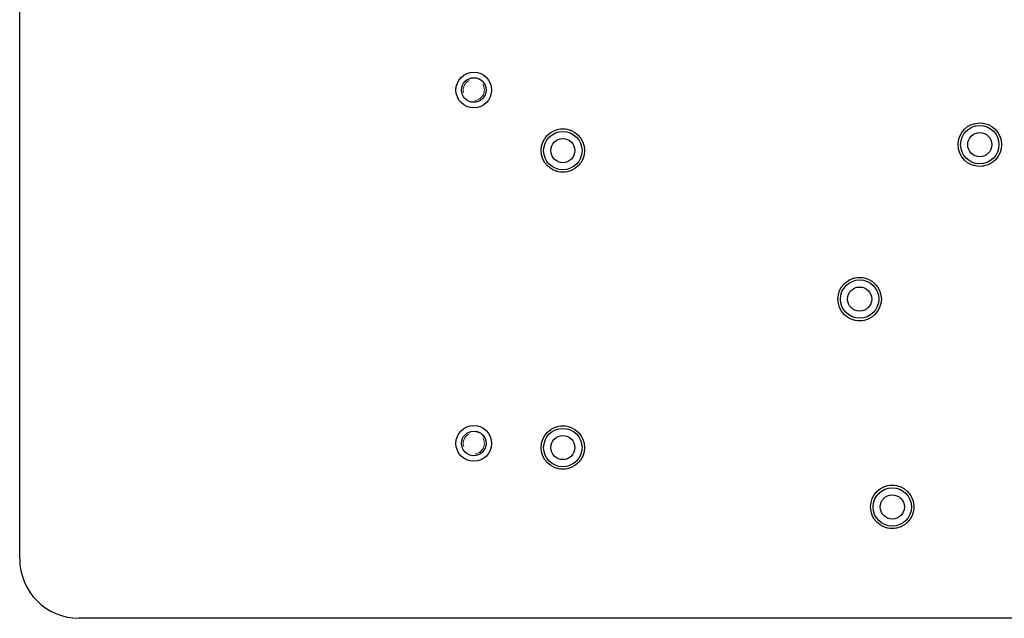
# Model space of a CAD drawing. Header units: inches. Extents: x 1907 to 2452, y -210 to -54.
# Tile 587 of 656: x 1943.21 to 1949.74, y -80.47 to -76.51. Entities that reach past the tile are written whole.
import ezdxf

# ---------------------------------------------------------------- set-up
doc = ezdxf.new("R2010")
doc.units = ezdxf.units.IN
doc.header["$LTSCALE"] = 0.5
doc.header["$MEASUREMENT"] = 0
doc.linetypes.add('HIDDEN', pattern=[0.225, 0.15, -0.075])
doc.layers.add('APP-M-S', color=30, linetype='Continuous')

msp = doc.modelspace()

# ---------------------------------------------------------------- linework, layer by layer
at = {"layer": 'APP-M-S', "linetype": 'Continuous', "lineweight": 25}
for p, q in [((1943.21452, -80.07978), (1943.21452, -76.20183)), ((1964.86806, -80.47349), (1943.60822, -80.47349))]:
    msp.add_line(p, q, dxfattribs=at)
for centre, radius in [((1946.22633, -76.97152), 0.1185), ((1946.22633, -76.97152), 0.0815), ((1946.81688, -77.37309), 0.144), ((1946.81688, -77.37309), 0.12724), ((1949.58233, -77.33372), 0.144), ((1949.58233, -77.33372), 0.12724), ((1949.58233, -77.33372), 0.08), ((1946.81688, -77.37309), 0.08), ((1948.78538, -78.35734), 0.144), ((1948.78538, -78.35734), 0.12724), ((1948.78538, -78.35734), 0.08), ((1946.22633, -79.31404), 0.1185), ((1946.81688, -79.3416), 0.144), ((1946.22633, -79.31404), 0.0815), ((1946.81688, -79.3416), 0.12724), ((1946.81688, -79.3416), 0.08), ((1949.00192, -79.7353), 0.144), ((1949.00192, -79.7353), 0.12724), ((1949.00192, -79.7353), 0.08)]:
    msp.add_circle(centre, radius, dxfattribs=at)
at = {"layer": 'APP-M-S', "linetype": 'HIDDEN', "lineweight": 18}
for centre, radius in [((1946.22633, -76.97152), 0.082), ((1946.22633, -76.97152), 0.07), ((1946.81688, -77.37309), 0.144), ((1949.58233, -77.33372), 0.144), ((1948.78538, -78.35734), 0.144), ((1946.81688, -79.3416), 0.144), ((1946.22633, -79.31404), 0.082), ((1946.22633, -79.31404), 0.07), ((1949.00192, -79.7353), 0.144)]:
    msp.add_circle(centre, radius, dxfattribs=at)
at = {"layer": 'APP-M-S', "linetype": 'Continuous', "lineweight": 25}
msp.add_arc((1943.60822, -80.07978), 0.3937, 180, 270, dxfattribs=at)

doc.saveas('drawing.dxf')
